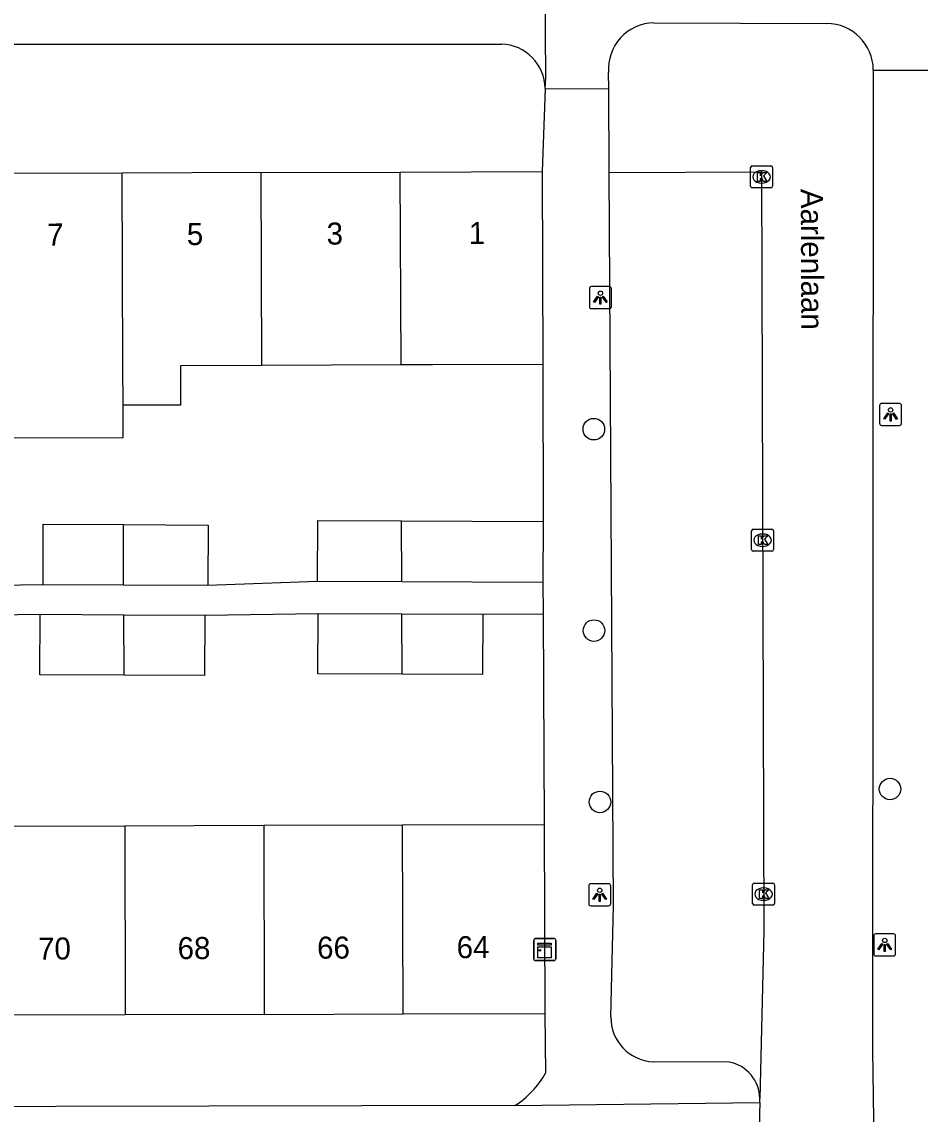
# Model space of a CAD drawing. Extents: x 160732 to 162105, y 387428 to 388479.
# Drawn here: x 161562.7 to 161603.5, y 388086.9 to 388136.47 of the extents above; entities that cross this region are included whole.
import ezdxf

# ---------------------------------------------------------------- set-up
doc = ezdxf.new("R2010")
doc.units = 0
for name, color, linetype in [('IMGEO_Boom', 7, 'Continuous'), ('IMGEO_Kast', 7, 'Continuous'), ('IMGEO_Kolk', 7, 'Continuous'), ('IMGEO_Lichtpunt', 7, 'Continuous'), ('IMGEO_Muur', 7, 'Continuous'), ('IMGEO_Openbare_ruimte_label', 7, 'Continuous'), ('IMGEO_Pand', 7, 'Continuous'), ('IMGEO_Pand_nummerreeks', 7, 'Continuous'), ('IMGEO_Rijbaan_lokaal_open', 7, 'Continuous'), ('IMGEO_Voetpad_open', 7, 'Continuous')]:
    doc.layers.add(name, color=color, linetype=linetype)

msp = doc.modelspace()

# ---------------------------------------------------------------- linework, layer by layer
at = {"layer": 'IMGEO_Boom'}
for centre in [(161588.653, 388117.988), (161588.661, 388108.845), (161602.092, 388101.653), (161588.931, 388101.068)]:
    msp.add_circle(centre, 0.489, dxfattribs=at)
at = {"layer": 'IMGEO_Kast'}
for p, q in [((161585.924, 388093.944), (161585.924, 388094.785)), ((161585.924, 388094.785), (161585.924, 388093.944)), ((161585.999, 388094.869), (161586.84, 388094.869)), ((161586.84, 388094.869), (161585.999, 388094.869)), ((161586.924, 388094.794), (161586.924, 388093.953)), ((161586.924, 388093.953), (161586.924, 388094.794)), ((161586.849, 388093.869), (161586.008, 388093.869)), ((161586.008, 388093.869), (161586.849, 388093.869))]:
    msp.add_line(p, q, dxfattribs=at)
for points in [[(161586.119, 388094.659), (161586.719, 388094.659), (161586.719, 388094.574), (161586.119, 388094.574), (161586.119, 388094.659)], [(161586.119, 388094.484), (161586.719, 388094.484), (161586.719, 388093.995), (161586.119, 388093.995), (161586.119, 388094.484)]]:
    msp.add_lwpolyline(points, dxfattribs=at)
msp.add_circle((161586.203, 388094.333), 0.0377, dxfattribs=at)
for centre, start, end in [((161586.002, 388094.791), 92.4484, 184.2845), ((161586.002, 388094.791), 92.4484, 184.2845), ((161586.846, 388094.791), 2.4484, 94.2845), ((161586.846, 388094.791), 2.4484, 94.2845), ((161586.002, 388093.947), 182.4484, 274.2845), ((161586.002, 388093.947), 182.4484, 274.2845), ((161586.846, 388093.947), 272.4484, 4.2845), ((161586.846, 388093.947), 272.4484, 4.2845)]:
    msp.add_arc(centre, 0.0779, start, end, dxfattribs=at)
at = {"layer": 'IMGEO_Kolk'}
for p, q in [((161595.763, 388129.009), (161595.763, 388129.861)), ((161595.838, 388129.935), (161596.69, 388129.935)), ((161596.251, 388129.715), (161596.276, 388129.715)), ((161596.764, 388129.861), (161596.764, 388129.009)), ((161596.274, 388129.155), (161596.249, 388129.155)), ((161596.69, 388128.935), (161595.838, 388128.935)), ((161595.809, 388112.521), (161595.809, 388113.373)), ((161595.884, 388113.447), (161596.736, 388113.447)), ((161596.297, 388113.227), (161596.322, 388113.227)), ((161596.81, 388113.373), (161596.81, 388112.521)), ((161596.736, 388112.447), (161595.884, 388112.447)), ((161596.32, 388112.667), (161596.295, 388112.667)), ((161595.93, 388097.386), (161596.782, 388097.386)), ((161595.855, 388096.46), (161595.855, 388097.312)), ((161596.343, 388097.166), (161596.368, 388097.166)), ((161596.856, 388097.312), (161596.856, 388096.46)), ((161596.782, 388096.386), (161595.93, 388096.386)), ((161596.366, 388096.606), (161596.341, 388096.606))]:
    msp.add_line(p, q, dxfattribs=at)
for points in [[(161595.763, 388129.009), (161595.763, 388129.861)], [(161595.838, 388129.935), (161596.69, 388129.935)], [(161596.084, 388129.635), (161596.207, 388129.635), (161596.207, 388129.484), (161596.337, 388129.635), (161596.501, 388129.635), (161596.355, 388129.484), (161596.508, 388129.235), (161596.356, 388129.235), (161596.271, 388129.399), (161596.207, 388129.332), (161596.207, 388129.235), (161596.084, 388129.235), (161596.084, 388129.635)], [(161596.764, 388129.861), (161596.764, 388129.009)], [(161596.69, 388128.935), (161595.838, 388128.935)], [(161595.809, 388112.521), (161595.809, 388113.373)], [(161595.884, 388113.447), (161596.736, 388113.447)], [(161596.81, 388113.373), (161596.81, 388112.521)], [(161596.13, 388113.147), (161596.253, 388113.147), (161596.253, 388112.996), (161596.383, 388113.147), (161596.547, 388113.147), (161596.401, 388112.996), (161596.554, 388112.747), (161596.402, 388112.747), (161596.317, 388112.911), (161596.253, 388112.844), (161596.253, 388112.747), (161596.13, 388112.747), (161596.13, 388113.147)], [(161596.736, 388112.447), (161595.884, 388112.447)], [(161595.93, 388097.386), (161596.782, 388097.386)], [(161595.855, 388096.46), (161595.855, 388097.312)], [(161596.176, 388097.086), (161596.299, 388097.086), (161596.299, 388096.935), (161596.429, 388097.086), (161596.593, 388097.086), (161596.447, 388096.935), (161596.6, 388096.686), (161596.448, 388096.686), (161596.363, 388096.85), (161596.299, 388096.783), (161596.299, 388096.686), (161596.176, 388096.686), (161596.176, 388097.086)], [(161596.856, 388097.312), (161596.856, 388096.46)], [(161596.782, 388096.386), (161595.93, 388096.386)]]:
    msp.add_lwpolyline(points, dxfattribs=at)
for centre, start, end in [((161595.84, 388129.859), 91.552, 178.448), ((161595.84, 388129.859), 91.552, 178.448), ((161596.688, 388129.859), 1.552, 88.448), ((161596.688, 388129.859), 1.552, 88.448), ((161595.84, 388129.011), 181.552, 268.448), ((161595.84, 388129.011), 181.552, 268.448), ((161596.688, 388129.011), 271.552, 358.448), ((161596.688, 388129.011), 271.552, 358.448), ((161595.886, 388113.371), 91.552, 178.448), ((161595.886, 388113.371), 91.552, 178.448), ((161596.734, 388113.371), 1.552, 88.448), ((161596.734, 388113.371), 1.552, 88.448), ((161595.886, 388112.523), 181.552, 268.448), ((161595.886, 388112.523), 181.552, 268.448), ((161596.734, 388112.523), 271.552, 358.448), ((161596.734, 388112.523), 271.552, 358.448), ((161595.932, 388097.31), 91.552, 178.448), ((161595.932, 388097.31), 91.552, 178.448), ((161596.78, 388097.31), 1.552, 88.448), ((161596.78, 388097.31), 1.552, 88.448), ((161595.932, 388096.462), 181.552, 268.448), ((161595.932, 388096.462), 181.552, 268.448), ((161596.78, 388096.462), 271.552, 358.448), ((161596.78, 388096.462), 271.552, 358.448)]:
    msp.add_arc(centre, 0.0765, start, end, dxfattribs=at)
for centre, major_axis, ratio, start_param, end_param in [((161596.25, 388129.435), (-0.387, 0.002), 0.722429, 4.712389, 7.853982), ((161596.275, 388129.435), (-0.39, 0.002), 0.717154, 1.570796, 4.712389), ((161596.296, 388112.947), (-0.387, 0.002), 0.722429, 4.712389, 7.853982), ((161596.321, 388112.947), (-0.39, 0.002), 0.717154, 1.570796, 4.712389), ((161596.342, 388096.886), (-0.387, 0.002), 0.722429, 4.712389, 7.853982), ((161596.367, 388096.886), (-0.39, 0.002), 0.717154, 1.570796, 4.712389)]:
    msp.add_ellipse(centre, major_axis=major_axis, ratio=ratio, start_param=start_param, end_param=end_param, dxfattribs=at)
at = {"layer": 'IMGEO_Lichtpunt'}
for p, q in [((161588.452, 388124.36), (161588.452, 388123.553)), ((161588.452, 388124.36), (161588.452, 388123.553)), ((161589.354, 388124.455), (161588.546, 388124.455)), ((161589.354, 388124.455), (161588.546, 388124.455)), ((161589.448, 388123.553), (161589.448, 388124.36)), ((161589.448, 388123.553), (161589.448, 388124.36)), ((161588.546, 388123.459), (161589.354, 388123.459)), ((161588.546, 388123.459), (161589.354, 388123.459)), ((161601.62, 388119.06), (161601.62, 388118.253)), ((161601.62, 388119.06), (161601.62, 388118.253)), ((161602.522, 388119.155), (161601.714, 388119.155)), ((161602.522, 388119.155), (161601.714, 388119.155)), ((161602.616, 388118.253), (161602.616, 388119.06)), ((161602.616, 388118.253), (161602.616, 388119.06)), ((161601.714, 388118.159), (161602.522, 388118.159)), ((161601.714, 388118.159), (161602.522, 388118.159)), ((161588.422, 388097.26), (161588.422, 388096.453)), ((161588.422, 388097.26), (161588.422, 388096.453)), ((161589.324, 388097.355), (161588.516, 388097.355)), ((161589.324, 388097.355), (161588.516, 388097.355)), ((161589.418, 388096.453), (161589.418, 388097.26)), ((161589.418, 388096.453), (161589.418, 388097.26)), ((161588.516, 388096.359), (161589.324, 388096.359)), ((161588.516, 388096.359), (161589.324, 388096.359)), ((161601.351, 388094.982), (161601.351, 388094.175)), ((161601.351, 388094.982), (161601.351, 388094.175)), ((161602.253, 388095.077), (161601.445, 388095.077)), ((161602.253, 388095.077), (161601.445, 388095.077)), ((161602.347, 388094.175), (161602.347, 388094.982)), ((161602.347, 388094.175), (161602.347, 388094.982)), ((161601.445, 388094.081), (161602.253, 388094.081)), ((161601.445, 388094.081), (161602.253, 388094.081))]:
    msp.add_line(p, q, dxfattribs=at)
for points in [[(161588.826, 388124.024), (161588.865, 388123.996), (161588.677, 388123.734), (161588.639, 388123.761), (161588.826, 388124.024)], [(161588.928, 388123.976), (161588.975, 388123.976), (161588.975, 388123.654), (161588.928, 388123.654), (161588.928, 388123.976)], [(161589.038, 388123.996), (161589.076, 388124.023), (161589.263, 388123.761), (161589.224, 388123.733), (161589.038, 388123.996)], [(161601.994, 388118.724), (161602.033, 388118.696), (161601.845, 388118.434), (161601.807, 388118.461), (161601.994, 388118.724)], [(161602.096, 388118.676), (161602.143, 388118.676), (161602.143, 388118.354), (161602.096, 388118.354), (161602.096, 388118.676)], [(161602.206, 388118.696), (161602.244, 388118.723), (161602.431, 388118.461), (161602.392, 388118.433), (161602.206, 388118.696)], [(161588.796, 388096.924), (161588.835, 388096.896), (161588.647, 388096.634), (161588.609, 388096.661), (161588.796, 388096.924)], [(161588.898, 388096.876), (161588.945, 388096.876), (161588.945, 388096.554), (161588.898, 388096.554), (161588.898, 388096.876)], [(161589.008, 388096.896), (161589.046, 388096.923), (161589.233, 388096.661), (161589.194, 388096.633), (161589.008, 388096.896)], [(161601.725, 388094.646), (161601.764, 388094.618), (161601.576, 388094.356), (161601.538, 388094.383), (161601.725, 388094.646)], [(161601.827, 388094.598), (161601.874, 388094.598), (161601.874, 388094.276), (161601.827, 388094.276), (161601.827, 388094.598)], [(161601.937, 388094.618), (161601.975, 388094.645), (161602.162, 388094.383), (161602.123, 388094.355), (161601.937, 388094.618)]]:
    msp.add_lwpolyline(points, dxfattribs=at)
for centre in [(161588.951, 388124.158), (161602.119, 388118.858), (161588.921, 388097.058), (161601.85, 388094.78)]:
    msp.add_circle(centre, 0.0994, dxfattribs=at)
for centre, start, end in [((161588.546, 388124.36), 90, 180), ((161588.546, 388124.36), 90, 180), ((161589.354, 388124.36), 0, 90), ((161589.354, 388124.36), 0, 90), ((161588.546, 388123.553), 180, 270), ((161588.546, 388123.553), 180, 270), ((161589.354, 388123.553), 270, 0), ((161589.354, 388123.553), 270, 360), ((161601.714, 388119.06), 90, 180), ((161601.714, 388119.06), 90, 180), ((161602.522, 388119.06), 0, 90), ((161602.522, 388119.06), 0, 90), ((161601.714, 388118.253), 180, 270), ((161601.714, 388118.253), 180, 270), ((161602.522, 388118.253), 270, 0), ((161602.522, 388118.253), 270, 360), ((161588.516, 388097.26), 90, 180), ((161588.516, 388097.26), 90, 180), ((161589.324, 388097.26), 0, 90), ((161589.324, 388097.26), 0, 90), ((161588.516, 388096.453), 180, 270), ((161588.516, 388096.453), 180, 270), ((161589.324, 388096.453), 270, 0), ((161589.324, 388096.453), 270, 360), ((161601.445, 388094.982), 90, 180), ((161601.445, 388094.982), 90, 180), ((161602.253, 388094.982), 0, 90), ((161602.253, 388094.982), 0, 90), ((161601.445, 388094.175), 180, 270), ((161601.445, 388094.175), 180, 270), ((161602.253, 388094.175), 270, 0), ((161602.253, 388094.175), 270, 360)]:
    msp.add_arc(centre, 0.0946, start, end, dxfattribs=at)
at = {"layer": 'IMGEO_Muur'}
for points in [[(161586.335, 388120.922), (161586.359, 388113.793)], [(161586.355, 388109.58), (161586.405, 388100.049)]]:
    msp.add_lwpolyline(points, dxfattribs=at)
at = {"layer": 'IMGEO_Pand'}
for points in [[(161567.255, 388129.612), (161560.945, 388129.589)], [(161573.565, 388129.634), (161567.255, 388129.612)], [(161567.292, 388119.07), (161567.286, 388120.856), (161567.255, 388129.612)], [(161573.565, 388129.634), (161579.874, 388129.656)], [(161573.596, 388120.878), (161573.565, 388129.634)], [(161579.874, 388129.656), (161586.304, 388129.678)], [(161579.905, 388120.9), (161579.874, 388129.656)], [(161586.304, 388129.678), (161586.335, 388120.922)], [(161560.976, 388120.834), (161560.987, 388117.592), (161567.297, 388117.614), (161567.292, 388119.07)], [(161573.596, 388120.878), (161569.893, 388120.865), (161569.899, 388119.079), (161567.292, 388119.07)], [(161579.905, 388120.9), (161573.596, 388120.878)], [(161586.335, 388120.922), (161581.336, 388120.905), (161579.905, 388120.9)], [(161576.117, 388111.07), (161576.129, 388113.838), (161579.93, 388113.821)], [(161579.94, 388111.053), (161579.93, 388113.821)], [(161579.93, 388113.821), (161586.359, 388113.793)], [(161586.359, 388113.793), (161586.347, 388111.025)], [(161563.665, 388110.928), (161563.677, 388113.671), (161567.311, 388113.655)], [(161567.321, 388110.912), (161567.311, 388113.655)], [(161567.311, 388113.655), (161571.152, 388113.637), (161571.139, 388110.894)], [(161567.321, 388110.912), (161563.665, 388110.928)], [(161571.139, 388110.894), (161567.321, 388110.912)], [(161579.94, 388111.053), (161576.117, 388111.07)], [(161586.347, 388111.025), (161579.94, 388111.053)], [(161567.345, 388106.824), (161563.522, 388106.841), (161563.534, 388109.584)], [(161563.534, 388109.584), (161567.336, 388109.567)], [(161567.345, 388106.824), (161567.336, 388109.567)], [(161567.336, 388109.567), (161571.009, 388109.55)], [(161571.009, 388109.55), (161570.996, 388106.807), (161567.345, 388106.824)], [(161579.958, 388106.866), (161576.134, 388106.883), (161576.146, 388109.626)], [(161576.146, 388109.626), (161579.949, 388109.609)], [(161579.958, 388106.866), (161579.949, 388109.609)], [(161579.949, 388109.609), (161583.621, 388109.592)], [(161583.621, 388109.592), (161583.608, 388106.849), (161579.958, 388106.866)], [(161561.063, 388099.965), (161567.368, 388099.986)], [(161567.368, 388099.986), (161573.674, 388100.007)], [(161567.368, 388099.986), (161567.397, 388091.405)], [(161573.674, 388100.007), (161579.98, 388100.028)], [(161573.674, 388100.007), (161573.703, 388091.426)], [(161579.98, 388100.028), (161586.405, 388100.049)], [(161580.008, 388091.447), (161579.98, 388100.028)], [(161586.405, 388100.049), (161586.433, 388091.469)], [(161573.703, 388091.426), (161567.397, 388091.405)], [(161573.703, 388091.426), (161580.008, 388091.447)], [(161580.008, 388091.447), (161586.433, 388091.469)], [(161567.397, 388091.405), (161561.092, 388091.384)]]:
    msp.add_lwpolyline(points, dxfattribs=at)
at = {"layer": 'IMGEO_Rijbaan_lokaal_open'}
for points in [[(161591.382, 388136.425), (161599.217, 388136.399)], [(161589.329, 388133.435), (161589.325, 388134.181)], [(161601.333, 388134.288), (161601.3, 388089.808), (161601.358, 388085.615)], [(161589.352, 388129.64), (161589.329, 388133.435)], [(161589.352, 388129.64), (161596.265, 388129.665), (161596.363, 388095.208), (161596.181, 388087.607)], [(161596.178, 388087.432), (161596.181, 388087.607)], [(161596.178, 388087.432), (161596.167, 388086.894), (161596.163, 388085.531)]]:
    msp.add_lwpolyline(points, dxfattribs=at)
for centre, radius, start, end in [((161591.401, 388134.343), 2.082, 90.5151, 184.464), ((161599.216, 388134.282), 2.117, 0.1576, 89.978)]:
    msp.add_arc(centre, radius, start, end, dxfattribs=at)
at = {"layer": 'IMGEO_Voetpad_open'}
for points in [[(161586.441, 388133.444), (161586.478, 388133.924), (161586.423, 388140.25), (161586.395, 388140.491)], [(161548.607, 388135.455), (161584.464, 388135.463)], [(161601.333, 388134.288), (161603.805, 388134.285)], [(161586.441, 388133.444), (161586.304, 388129.678)], [(161586.441, 388133.444), (161589.329, 388133.435)], [(161589.426, 388091.32), (161589.548, 388096.359), (161589.352, 388129.64)], [(161586.335, 388120.922), (161586.359, 388113.793)], [(161563.665, 388110.928), (161558.519, 388110.85)], [(161576.117, 388111.07), (161571.139, 388110.894)], [(161586.347, 388111.025), (161586.355, 388109.607)], [(161558.398, 388109.507), (161563.534, 388109.584)], [(161571.009, 388109.55), (161576.146, 388109.626)], [(161583.621, 388109.592), (161586.355, 388109.607)], [(161586.355, 388109.607), (161586.405, 388100.049)], [(161586.433, 388091.469), (161586.465, 388088.762)], [(161594.799, 388089.259), (161591.343, 388089.275)], [(161585.072, 388087.285), (161529.514, 388087.165)], [(161585.072, 388087.285), (161596.178, 388087.432)]]:
    msp.add_lwpolyline(points, dxfattribs=at)
for centre, radius, start, end in [((161584.405, 388133.428), 2.036, 0.4589, 88.3367), ((161591.435, 388091.282), 2.009, 178.923, 267.3762), ((161594.489, 388087.596), 1.692, 0.3886, 79.4406), ((161582.803, 388090.82), 4.201, 302.6922, 330.6607)]:
    msp.add_arc(centre, radius, start, end, dxfattribs=at)

# ---------------------------------------------------------------- texts
at = {"layer": 'IMGEO_Openbare_ruimte_label'}
msp.add_text('Aarlenlaan', height=1, rotation=270.2292, dxfattribs=at).set_placement((161598.044, 388128.889))
at = {"layer": 'IMGEO_Pand_nummerreeks'}
for s, rotation, p in [('7', 0.2005, (161563.851, 388126.32)), ('5', 0.2005, (161570.19, 388126.342)), ('3', 0.2, (161576.531, 388126.364)), ('1', 0.2, (161582.984, 388126.387)), ('70', 0.192, (161563.439, 388093.912)), ('68', 0.192, (161569.771, 388093.933)), ('66', 0.192, (161576.1, 388093.954)), ('64', 0.192, (161582.432, 388093.975))]:
    msp.add_text(s, height=1, rotation=rotation, dxfattribs=at).set_placement(p)

doc.saveas('drawing.dxf')
